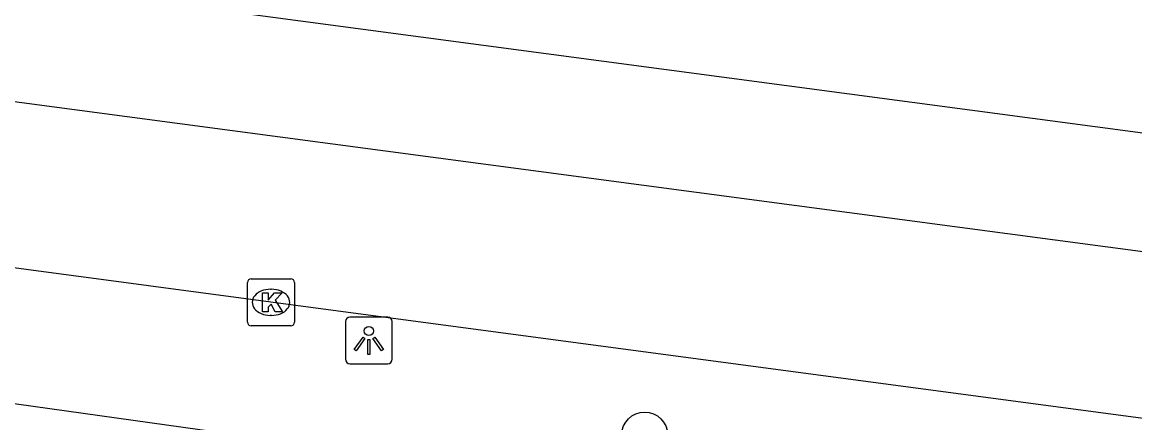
# Model space of a CAD drawing. Extents: x 155888 to 156864, y 383882 to 384671.
# Drawn here: x 156227.53 to 156251.32, y 383964.98 to 383973.55 of the extents above; entities that cross this region are included whole.
import ezdxf

# ---------------------------------------------------------------- set-up
doc = ezdxf.new("R2010")
doc.units = 0
for name, color, linetype in [('IMGEO_Boom', 7, 'Continuous'), ('IMGEO_Fietspad_gesloten', 7, 'Continuous'), ('IMGEO_Kolk', 7, 'Continuous'), ('IMGEO_Lichtpunt', 7, 'Continuous'), ('IMGEO_Rijbaan_lokaal_gesloten', 7, 'Continuous')]:
    doc.layers.add(name, color=color, linetype=linetype)

msp = doc.modelspace()

# ---------------------------------------------------------------- linework, layer by layer
at = {"layer": 'IMGEO_Boom'}
msp.add_circle((156240.84, 383964.719), 0.489, dxfattribs=at)
at = {"layer": 'IMGEO_Fietspad_gesloten'}
msp.add_lwpolyline([(156355.356, 383948.3), (156353.825, 383948.5), (156350.172, 383948.959), (156338.567, 383950.525), (156323.65, 383952.522), (156307.823, 383954.602), (156287.382, 383957.354), (156268.441, 383959.872), (156254.921, 383961.665), (156243.285, 383963.219), (156236.368, 383964.123), (156226.69, 383965.478), (156217.655, 383966.653), (156216.347, 383966.84)], dxfattribs=at)
at = {"layer": 'IMGEO_Kolk'}
for p, q in [((156232.349, 383967.128), (156232.349, 383967.98)), ((156232.424, 383968.054), (156233.276, 383968.054)), ((156233.35, 383967.98), (156233.35, 383967.128)), ((156232.837, 383967.834), (156232.862, 383967.834)), ((156232.86, 383967.274), (156232.835, 383967.274)), ((156233.276, 383967.054), (156232.424, 383967.054))]:
    msp.add_line(p, q, dxfattribs=at)
for points in [[(156232.349, 383967.128), (156232.349, 383967.98)], [(156232.424, 383968.054), (156233.276, 383968.054)], [(156233.35, 383967.98), (156233.35, 383967.128)], [(156232.67, 383967.754), (156232.793, 383967.754), (156232.793, 383967.603), (156232.923, 383967.754), (156233.087, 383967.754), (156232.941, 383967.603), (156233.094, 383967.354), (156232.942, 383967.354), (156232.857, 383967.518), (156232.793, 383967.451), (156232.793, 383967.354), (156232.67, 383967.354), (156232.67, 383967.754)], [(156233.276, 383967.054), (156232.424, 383967.054)]]:
    msp.add_lwpolyline(points, dxfattribs=at)
for centre, start, end in [((156232.426, 383967.978), 91.552, 178.448), ((156232.426, 383967.978), 91.552, 178.448), ((156233.274, 383967.978), 1.552, 88.448), ((156233.274, 383967.978), 1.552, 88.448), ((156232.426, 383967.13), 181.552, 268.448), ((156232.426, 383967.13), 181.552, 268.448), ((156233.274, 383967.13), 271.552, 358.448), ((156233.274, 383967.13), 271.552, 358.448)]:
    msp.add_arc(centre, 0.0765, start, end, dxfattribs=at)
for centre, major_axis, ratio, start_param, end_param in [((156232.836, 383967.554), (-0.387, 0.002), 0.722429, 4.712389, 7.853982), ((156232.861, 383967.554), (-0.39, 0.002), 0.717154, 1.570796, 4.712389)]:
    msp.add_ellipse(centre, major_axis=major_axis, ratio=ratio, start_param=start_param, end_param=end_param, dxfattribs=at)
at = {"layer": 'IMGEO_Lichtpunt'}
for p, q in [((156234.444, 383967.143), (156234.444, 383966.336)), ((156234.444, 383967.143), (156234.444, 383966.336)), ((156235.346, 383967.238), (156234.538, 383967.238)), ((156235.346, 383967.238), (156234.538, 383967.238)), ((156235.44, 383966.336), (156235.44, 383967.143)), ((156235.44, 383966.336), (156235.44, 383967.143)), ((156234.538, 383966.242), (156235.346, 383966.242)), ((156234.538, 383966.242), (156235.346, 383966.242))]:
    msp.add_line(p, q, dxfattribs=at)
for points in [[(156234.818, 383966.807), (156234.857, 383966.779), (156234.669, 383966.517), (156234.631, 383966.544), (156234.818, 383966.807)], [(156234.92, 383966.759), (156234.967, 383966.759), (156234.967, 383966.437), (156234.92, 383966.437), (156234.92, 383966.759)], [(156235.03, 383966.779), (156235.068, 383966.806), (156235.255, 383966.544), (156235.216, 383966.516), (156235.03, 383966.779)]]:
    msp.add_lwpolyline(points, dxfattribs=at)
msp.add_circle((156234.943, 383966.941), 0.0994, dxfattribs=at)
for centre, start, end in [((156234.538, 383967.143), 90, 180), ((156234.538, 383967.143), 90, 180), ((156235.346, 383967.143), 0, 90), ((156235.346, 383967.143), 0, 90), ((156234.538, 383966.336), 180, 270), ((156234.538, 383966.336), 180, 270), ((156235.346, 383966.336), 270, 0), ((156235.346, 383966.336), 270, 360)]:
    msp.add_arc(centre, 0.0946, start, end, dxfattribs=at)
at = {"layer": 'IMGEO_Rijbaan_lokaal_gesloten'}
for points in [[(156217.818, 383975.667), (156356.133, 383957.261)], [(156355.813, 383954.767), (156217.591, 383973.143)], [(156343.573, 383952.873), (156339.376, 383953.436), (156318.075, 383956.25), (156295.746, 383959.197), (156274.463, 383962.028), (156254.172, 383964.712), (156232.85, 383967.556), (156217.144, 383969.655)]]:
    msp.add_lwpolyline(points, dxfattribs=at)

doc.saveas('drawing.dxf')
